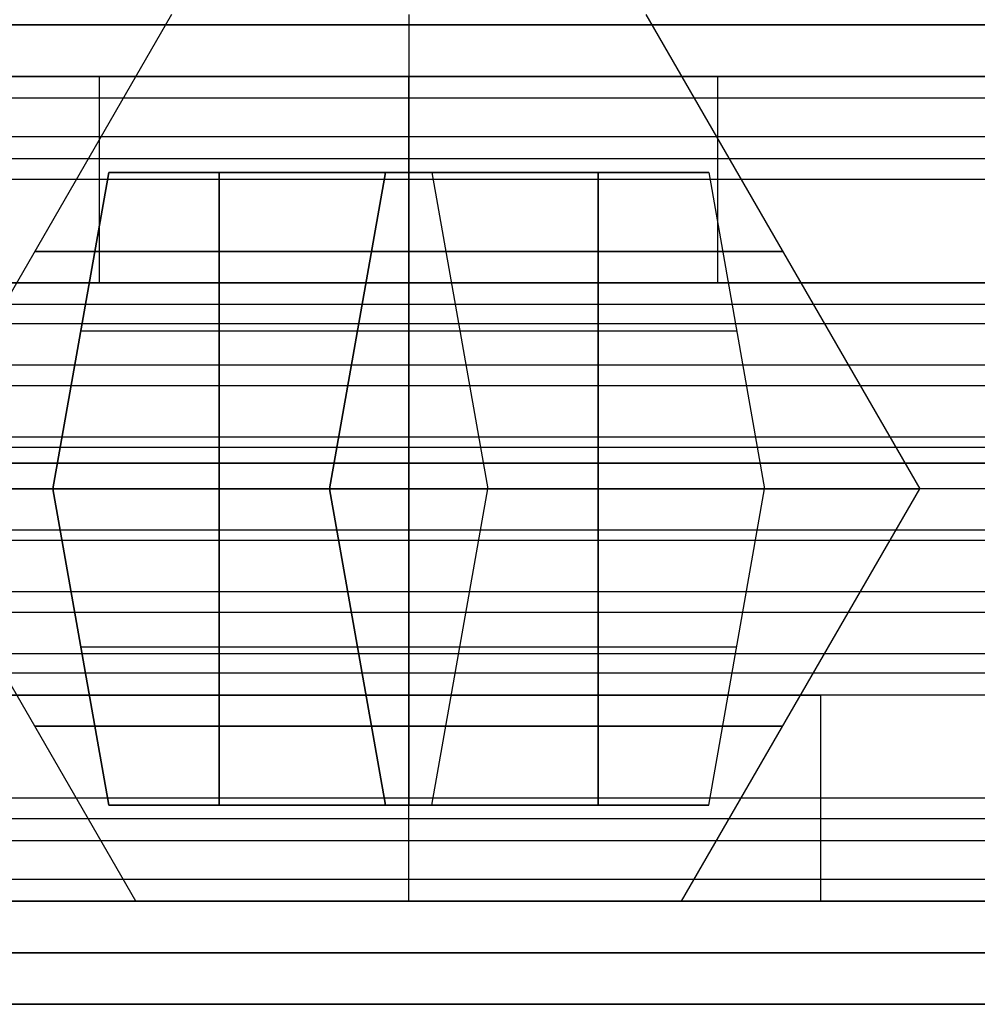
# Model space of a CAD drawing. Header units: millimetres. Extents: x -646 to 654, y -203 to 198.
# Tile 513 of 656: x -25 to -16, y 148 to 158. Entities that reach past the tile are written whole.
import ezdxf

# ---------------------------------------------------------------- set-up
doc = ezdxf.new("R2010")
doc.units = ezdxf.units.MM
doc.layers.add('Default', color=7, linetype='Continuous', true_color=0x000000)
doc.layers.add('Screw', color=7, linetype='Continuous', true_color=0xffffff)

msp = doc.modelspace()

# ---------------------------------------------------------------- linework, layer by layer
at = {"layer": 'Default'}
for p, q in [((-25.3844, 157.8403, 778.8222), (1.1156, 157.8403, 778.8222)), ((-645.3844, 149.3403, 1170.8222), (652.6156, 149.3403, 1170.8222)), ((652.6156, 149.3403, 772.8222), (-645.3844, 149.3403, 772.8222)), ((652.6156, 149.3403, 971.8222), (-645.3844, 149.3403, 971.8222)), ((-26.3844, 149.3403, 778.8222), (1.1156, 149.3403, 778.8222))]:
    msp.add_line(p, q, dxfattribs=at)
for points in [[(53.6156, 157.8403, 772.8222), (3.6156, 157.8403, 772.8222), (-46.3844, 157.8403, 772.8222)], [(-46.3844, 157.8403, 784.8222), (3.6156, 157.8403, 784.8222), (53.6156, 157.8403, 784.8222)], [(628.6156, 157.3403, 1076.2137), (3.6156, 157.3403, 1076.2137), (-621.3844, 157.3403, 1076.2137)], [(628.6156, 157.3403, 1089.8222), (3.6156, 157.3403, 1089.8222), (-621.3844, 157.3403, 1089.8222)], [(-18.3844, 157.3403, 1086.2137), (-21.3844, 157.3403, 1086.2137), (-24.3844, 157.3403, 1086.2137)], [(-24.3844, 157.3403, 1078.2137), (-21.3844, 157.3403, 1078.2137), (-18.3844, 157.3403, 1078.2137)], [(-24.3844, 155.3403, 1086.2137), (-24.3844, 156.3403, 1086.2137), (-24.3844, 157.3403, 1086.2137)], [(-24.3844, 155.3403, 1078.2137), (-24.3844, 156.3403, 1078.2137), (-24.3844, 157.3403, 1078.2137)], [(-21.3844, 155.3403, 1086.2137), (-21.3844, 156.3403, 1086.2137), (-21.3844, 157.3403, 1086.2137)], [(-21.3844, 155.3403, 1078.2137), (-21.3844, 156.3403, 1078.2137), (-21.3844, 157.3403, 1078.2137)], [(-18.3844, 155.3403, 1086.2137), (-18.3844, 156.3403, 1086.2137), (-18.3844, 157.3403, 1086.2137)], [(-18.3844, 155.3403, 1078.2137), (-18.3844, 156.3403, 1078.2137), (-18.3844, 157.3403, 1078.2137)], [(628.6156, 157.1292, 1090.7166), (3.6156, 157.1292, 1090.7166), (-621.3844, 157.1292, 1090.7166)], [(628.6156, 156.7545, 1074.7995), (3.6156, 156.7545, 1074.7995), (-621.3844, 156.7545, 1074.7995)], [(628.6156, 156.5403, 1091.4222), (3.6156, 156.5403, 1091.4222), (-621.3844, 156.5403, 1091.4222)], [(628.6156, 156.3403, 1120.8222), (3.6156, 156.3403, 1120.8222), (-621.3844, 156.3403, 1120.8222)], [(628.6156, 156.3403, 1118.8222), (3.6156, 156.3403, 1118.8222), (-621.3844, 156.3403, 1118.8222)], [(628.6156, 156.3403, 1119.8222), (3.6156, 156.3403, 1119.8222), (-621.3844, 156.3403, 1119.8222)], [(628.6156, 155.3403, 1074.2137), (3.6156, 155.3403, 1074.2137), (-621.3844, 155.3403, 1074.2137)], [(628.6156, 155.3403, 1076.2137), (3.6156, 155.3403, 1076.2137), (-621.3844, 155.3403, 1076.2137)], [(628.6156, 155.3403, 1089.7137), (3.6156, 155.3403, 1089.7137), (-621.3844, 155.3403, 1089.7137)], [(628.6156, 155.3403, 1101.3222), (3.6156, 155.3403, 1101.3222), (-621.3844, 155.3403, 1101.3222)], [(628.6156, 155.3403, 1093.8222), (3.6156, 155.3403, 1093.8222), (-621.3844, 155.3403, 1093.8222)], [(628.6156, 155.3403, 1097.5722), (3.6156, 155.3403, 1097.5722), (-621.3844, 155.3403, 1097.5722)], [(-24.3844, 155.3403, 1086.2137), (-21.3844, 155.3403, 1086.2137), (-18.3844, 155.3403, 1086.2137)], [(-18.3844, 155.3403, 1078.2137), (-21.3844, 155.3403, 1078.2137), (-24.3844, 155.3403, 1078.2137)], [(628.6156, 155.1292, 1102.2166), (3.6156, 155.1292, 1102.2166), (-621.3844, 155.1292, 1102.2166)], [(628.6156, 154.9403, 1092.6222), (3.6156, 154.9403, 1092.6222), (-621.3844, 154.9403, 1092.6222)], [(628.6156, 154.5403, 1102.9222), (3.6156, 154.5403, 1102.9222), (-621.3844, 154.5403, 1102.9222)], [(628.6156, 154.3403, 1093.8222), (3.6156, 154.3403, 1093.8222), (-621.3844, 154.3403, 1093.8222)], [(628.6156, 153.8403, 1120.8222), (3.6156, 153.8403, 1120.8222), (-621.3844, 153.8403, 1120.8222)], [(628.6156, 153.8403, 1118.8222), (3.6156, 153.8403, 1118.8222), (-621.3844, 153.8403, 1118.8222)], [(628.6156, 153.7403, 1090.9137), (3.6156, 153.7403, 1090.9137), (-621.3844, 153.7403, 1090.9137)], [(53.6156, 153.5903, 772.8222), (3.6156, 153.5903, 772.8222), (-46.3844, 153.5903, 772.8222)], [(-46.3844, 153.5903, 784.8222), (3.6156, 153.5903, 784.8222), (53.6156, 153.5903, 784.8222)], [(628.6156, 153.3403, 1101.2137), (3.6156, 153.3403, 1101.2137), (-621.3844, 153.3403, 1101.2137)], [(628.6156, 153.3403, 1093.8222), (3.6156, 153.3403, 1093.8222), (-621.3844, 153.3403, 1093.8222)], [(628.6156, 153.3403, 1097.518), (3.6156, 153.3403, 1097.518), (-621.3844, 153.3403, 1097.518)], [(628.6156, 153.3403, 1093.8222), (3.6156, 153.3403, 1093.8222), (-621.3844, 153.3403, 1093.8222)], [(628.6156, 153.3403, 1101.2137), (3.6156, 153.3403, 1101.2137), (-621.3844, 153.3403, 1101.2137)], [(628.6156, 153.3403, 1097.518), (3.6156, 153.3403, 1097.518), (-621.3844, 153.3403, 1097.518)], [(628.6156, 152.9403, 1104.1222), (3.6156, 152.9403, 1104.1222), (-621.3844, 152.9403, 1104.1222)], [(628.6156, 152.8403, 1074.2137), (3.6156, 152.8403, 1074.2137), (-621.3844, 152.8403, 1074.2137)], [(628.6156, 152.8403, 1076.2137), (3.6156, 152.8403, 1076.2137), (-621.3844, 152.8403, 1076.2137)], [(628.6156, 152.3403, 1101.2137), (3.6156, 152.3403, 1101.2137), (-621.3844, 152.3403, 1101.2137)], [(628.6156, 152.1403, 1092.1137), (3.6156, 152.1403, 1092.1137), (-621.3844, 152.1403, 1092.1137)], [(628.6156, 151.7403, 1102.4137), (3.6156, 151.7403, 1102.4137), (-621.3844, 151.7403, 1102.4137)], [(628.6156, 151.5515, 1092.8193), (3.6156, 151.5515, 1092.8193), (-621.3844, 151.5515, 1092.8193)], [(628.6156, 151.3403, 1093.7137), (3.6156, 151.3403, 1093.7137), (-621.3844, 151.3403, 1093.7137)], [(628.6156, 151.3403, 1101.2137), (3.6156, 151.3403, 1101.2137), (-621.3844, 151.3403, 1101.2137)], [(628.6156, 151.3403, 1097.4637), (3.6156, 151.3403, 1097.4637), (-621.3844, 151.3403, 1097.4637)], [(628.6156, 151.3403, 1120.8222), (3.6156, 151.3403, 1120.8222), (-621.3844, 151.3403, 1120.8222)], [(628.6156, 151.3403, 1118.8222), (3.6156, 151.3403, 1118.8222), (-621.3844, 151.3403, 1118.8222)], [(628.6156, 151.3403, 1105.3222), (3.6156, 151.3403, 1105.3222), (-621.3844, 151.3403, 1105.3222)], [(-21.3844, 149.3403, 1108.8222), (-21.3844, 150.3403, 1108.8222), (-21.3844, 151.3403, 1108.8222)], [(-21.3844, 149.3403, 1116.8222), (-21.3844, 150.3403, 1116.8222), (-21.3844, 151.3403, 1116.8222)], [(21.6856, 151.3403, 1112.0722), (2.1156, 151.3403, 1112.0722), (-17.4543, 151.3403, 1112.0722)], [(-17.3844, 149.3403, 1112.8222), (-17.3844, 150.3403, 1112.8222), (-17.3844, 151.3403, 1112.8222)], [(628.6156, 150.3403, 1074.2137), (3.6156, 150.3403, 1074.2137), (-621.3844, 150.3403, 1074.2137)], [(628.6156, 150.3403, 1076.2137), (3.6156, 150.3403, 1076.2137), (-621.3844, 150.3403, 1076.2137)], [(628.6156, 150.3403, 1075.2137), (3.6156, 150.3403, 1075.2137), (-621.3844, 150.3403, 1075.2137)], [(628.6156, 150.1403, 1103.6137), (3.6156, 150.1403, 1103.6137), (-621.3844, 150.1403, 1103.6137)], [(628.6156, 149.9261, 1120.2364), (3.6156, 149.9261, 1120.2364), (-621.3844, 149.9261, 1120.2364)], [(628.6156, 149.5515, 1104.3193), (3.6156, 149.5515, 1104.3193), (-621.3844, 149.5515, 1104.3193)], [(628.6156, 149.3403, 1118.8222), (3.6156, 149.3403, 1118.8222), (-621.3844, 149.3403, 1118.8222)], [(628.6156, 149.3403, 1105.2137), (3.6156, 149.3403, 1105.2137), (-621.3844, 149.3403, 1105.2137)], [(53.6156, 149.3403, 772.8222), (3.6156, 149.3403, 772.8222), (-46.3844, 149.3403, 772.8222)], [(-46.3844, 149.3403, 784.8222), (3.6156, 149.3403, 784.8222), (53.6156, 149.3403, 784.8222)], [(21.6963, 149.3403, 1112.018), (2.1156, 149.3403, 1112.018), (-17.4651, 149.3403, 1112.018)], [(-645.3844, 148.8403, 1171.3222), (3.6156, 148.8403, 1171.3222), (652.6156, 148.8403, 1171.3222)], [(652.6156, 148.8403, 772.3222), (3.6156, 148.8403, 772.3222), (-645.3844, 148.8403, 772.3222)], [(-645.3844, 148.3403, 1171.8222), (3.6156, 148.3403, 1171.8222), (652.6156, 148.3403, 1171.8222)], [(652.6156, 148.3403, 771.8222), (3.6156, 148.3403, 771.8222), (-645.3844, 148.3403, 771.8222)]]:
    msp.add_open_spline(points, degree=2, dxfattribs=at)
for points, weights, knots in [([(-24.3844, 157.3403, 1086.2137), (-28.3844, 157.3403, 1086.2137), (-28.3844, 157.3403, 1082.2137), (-28.3844, 157.3403, 1078.2137), (-24.3844, 157.3403, 1078.2137)], [1, 0.707106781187, 1, 0.707106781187, 1], [-55.699112, -55.699112, -55.699112, -49.415927, -49.415927, -43.132741, -43.132741, -43.132741]), ([(-18.3844, 157.3403, 1078.2137), (-14.3844, 157.3403, 1078.2137), (-14.3844, 157.3403, 1082.2137), (-14.3844, 157.3403, 1086.2137), (-18.3844, 157.3403, 1086.2137)], [1, 0.707106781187, 1, 0.707106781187, 1], [-37.132741, -37.132741, -37.132741, -30.849556, -30.849556, -24.566371, -24.566371, -24.566371]), ([(-24.3844, 155.3403, 1078.2137), (-28.3844, 155.3403, 1078.2137), (-28.3844, 155.3403, 1082.2137), (-28.3844, 155.3403, 1086.2137), (-24.3844, 155.3403, 1086.2137)], [1, 0.707106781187, 1, 0.707106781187, 1], [43.132741, 43.132741, 43.132741, 49.415927, 49.415927, 55.699112, 55.699112, 55.699112]), ([(-18.3844, 155.3403, 1086.2137), (-14.3844, 155.3403, 1086.2137), (-14.3844, 155.3403, 1082.2137), (-14.3844, 155.3403, 1078.2137), (-18.3844, 155.3403, 1078.2137)], [1, 0.707106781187, 1, 0.707106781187, 1], [24.566371, 24.566371, 24.566371, 30.849556, 30.849556, 37.132741, 37.132741, 37.132741]), ([(-17.3844, 151.3403, 1112.8222), (-17.3844, 151.3403, 1116.8222), (-21.3844, 151.3403, 1116.8222), (-25.3844, 151.3403, 1116.8222), (-25.3844, 151.3403, 1112.8222), (-25.3844, 151.3403, 1108.8222), (-21.3844, 151.3403, 1108.8222), (-17.3844, 151.3403, 1108.8222), (-17.3844, 151.3403, 1112.8222)], [1, 0.707106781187, 1, 0.707106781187, 1, 0.707106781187, 1, 0.707106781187, 1], [0, 0, 0, 6.283185, 6.283185, 12.566371, 12.566371, 18.849556, 18.849556, 25.132741, 25.132741, 25.132741]), ([(-17.3844, 149.3403, 1112.8222), (-17.3844, 149.3403, 1108.8222), (-21.3844, 149.3403, 1108.8222), (-25.3844, 149.3403, 1108.8222), (-25.3844, 149.3403, 1112.8222), (-25.3844, 149.3403, 1116.8222), (-21.3844, 149.3403, 1116.8222), (-17.3844, 149.3403, 1116.8222), (-17.3844, 149.3403, 1112.8222)], [1, 0.707106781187, 1, 0.707106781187, 1, 0.707106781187, 1, 0.707106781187, 1], [-25.132741, -25.132741, -25.132741, -18.849556, -18.849556, -12.566371, -12.566371, -6.283185, -6.283185, 0, 0, 0]), ([(-17.3844, 149.3403, 1112.8222), (-17.3844, 149.3403, 1108.8222), (-21.3844, 149.3403, 1108.8222), (-25.3844, 149.3403, 1108.8222), (-25.3844, 149.3403, 1112.8222), (-25.3844, 149.3403, 1116.8222), (-21.3844, 149.3403, 1116.8222), (-17.3844, 149.3403, 1116.8222), (-17.3844, 149.3403, 1112.8222)], [1, 0.707106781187, 1, 0.707106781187, 1, 0.707106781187, 1, 0.707106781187, 1], [-25.132741, -25.132741, -25.132741, -18.849556, -18.849556, -12.566371, -12.566371, -6.283185, -6.283185, 0, 0, 0])]:
    msp.add_rational_spline(points, weights, degree=2, knots=knots, dxfattribs=at)
at = {"layer": 'Screw', "color": 7, "true_color": 0xffffff}
for p, q in [((-23.6853, 157.9423, 1082.2137), (-26.3423, 153.3403, 1082.2137)), ((-21.3844, 157.9423, 1084.5147), (-21.3844, 153.3403, 1087.1716)), ((-21.3844, 157.9423, 1079.9127), (-21.3844, 153.3403, 1077.2558)), ((-19.0834, 157.9423, 1082.2137), (-16.4265, 153.3403, 1082.2137)), ((-24.2949, 156.4083, 1081.9877), (-24.8358, 153.3403, 1081.4467)), ((-24.2949, 156.4083, 1082.4397), (-24.8358, 153.3403, 1082.9807)), ((-24.8358, 153.3403, 1082.2137), (-24.2949, 156.4083, 1082.2137)), ((-24.2949, 156.4083, 1081.9877), (-21.6104, 156.4083, 1081.9877)), ((-24.2949, 156.4083, 1082.4397), (-24.2949, 156.4083, 1081.9877)), ((-21.6104, 156.4083, 1082.4397), (-24.2949, 156.4083, 1082.4397)), ((-18.4739, 156.4083, 1082.2137), (-24.2949, 156.4083, 1082.2137)), ((-23.2231, 153.3403, 1081.4467), (-23.2231, 156.4083, 1081.9877)), ((-23.2231, 156.4083, 1082.4397), (-23.2231, 153.3403, 1082.9807)), ((-21.6104, 156.4083, 1079.3032), (-22.1514, 153.3403, 1078.7623)), ((-21.6104, 156.4083, 1081.9877), (-22.1514, 153.3403, 1081.4467)), ((-21.6104, 156.4083, 1082.4397), (-22.1514, 153.3403, 1082.9807)), ((-21.6104, 156.4083, 1085.1242), (-22.1514, 153.3403, 1085.6652)), ((-22.1514, 153.3403, 1080.375), (-21.6104, 156.4083, 1080.375)), ((-22.1514, 153.3403, 1084.0525), (-21.6104, 156.4083, 1084.0525)), ((-21.6104, 156.4083, 1079.3032), (-21.1583, 156.4083, 1079.3032)), ((-21.6104, 156.4083, 1081.9877), (-21.6104, 156.4083, 1079.3032)), ((-21.6104, 156.4083, 1085.1242), (-21.6104, 156.4083, 1082.4397)), ((-21.1583, 156.4083, 1085.1242), (-21.6104, 156.4083, 1085.1242)), ((-21.3844, 153.3403, 1078.7623), (-21.3844, 156.4083, 1079.3032)), ((-21.3844, 156.4083, 1085.1242), (-21.3844, 153.3403, 1085.6652)), ((-21.3844, 156.4083, 1085.1242), (-21.3844, 156.4083, 1079.3032)), ((-21.1583, 156.4083, 1079.3032), (-20.6174, 153.3403, 1078.7623)), ((-21.1583, 156.4083, 1079.3032), (-21.1583, 156.4083, 1081.9877)), ((-21.1583, 156.4083, 1081.9877), (-20.6174, 153.3403, 1081.4467)), ((-21.1583, 156.4083, 1085.1242), (-20.6174, 153.3403, 1085.6652)), ((-21.1583, 156.4083, 1082.4397), (-20.6174, 153.3403, 1082.9807)), ((-21.1583, 156.4083, 1082.4397), (-21.1583, 156.4083, 1085.1242)), ((-18.4739, 156.4083, 1082.4397), (-21.1583, 156.4083, 1082.4397)), ((-21.1583, 156.4083, 1081.9877), (-18.4739, 156.4083, 1081.9877)), ((-21.1583, 156.4083, 1080.375), (-20.6174, 153.3403, 1080.375)), ((-21.1583, 156.4083, 1084.0525), (-20.6174, 153.3403, 1084.0525)), ((-19.5456, 156.4083, 1082.4397), (-19.5456, 153.3403, 1082.9807)), ((-19.5456, 153.3403, 1081.4467), (-19.5456, 156.4083, 1081.9877)), ((-18.4739, 156.4083, 1082.4397), (-17.9329, 153.3403, 1082.9807)), ((-18.4739, 156.4083, 1081.9877), (-17.9329, 153.3403, 1081.4467)), ((-18.4739, 156.4083, 1081.9877), (-18.4739, 156.4083, 1082.4397)), ((-18.4739, 156.4083, 1082.2137), (-17.9329, 153.3403, 1082.2137)), ((-24.5653, 154.8743, 1081.7172), (-21.8809, 154.8743, 1081.7172)), ((-24.5653, 154.8743, 1082.7102), (-24.5653, 154.8743, 1081.7172)), ((-24.5653, 154.8743, 1082.7102), (-21.8809, 154.8743, 1082.7102)), ((-21.8809, 154.8743, 1079.0327), (-20.8879, 154.8743, 1079.0327)), ((-21.8809, 154.8743, 1081.7172), (-21.8809, 154.8743, 1079.0327)), ((-21.8809, 154.8743, 1085.3947), (-21.8809, 154.8743, 1082.7102)), ((-21.8809, 154.8743, 1085.3947), (-20.8879, 154.8743, 1085.3947)), ((-20.8879, 154.8743, 1081.7172), (-20.8879, 154.8743, 1079.0327)), ((-20.8879, 154.8743, 1085.3947), (-20.8879, 154.8743, 1082.7102)), ((-20.8879, 154.8743, 1082.7102), (-18.2034, 154.8743, 1082.7102)), ((-20.8879, 154.8743, 1081.7172), (-18.2034, 154.8743, 1081.7172)), ((-18.2034, 154.8743, 1082.7102), (-18.2034, 154.8743, 1081.7172)), ((-24.0329, 149.3403, 1112.8222), (-26.3423, 153.3403, 1112.8222)), ((-24.8358, 153.3403, 1112.8222), (-26.3423, 153.3403, 1112.8222)), ((-24.8358, 153.3403, 1082.2137), (-26.3423, 153.3403, 1082.2137)), ((-24.8358, 153.3403, 1113.5892), (-22.1514, 153.3403, 1113.5892)), ((-24.8358, 153.3403, 1112.0552), (-24.8358, 153.3403, 1113.5892)), ((-22.1514, 153.3403, 1112.0552), (-24.8358, 153.3403, 1112.0552)), ((-24.2949, 150.2724, 1113.0482), (-24.8358, 153.3403, 1113.5892)), ((-24.2949, 150.2724, 1112.5962), (-24.8358, 153.3403, 1112.0552)), ((-24.8358, 153.3403, 1112.8222), (-24.2949, 150.2724, 1112.8222)), ((-24.8358, 153.3403, 1081.4467), (-22.1514, 153.3403, 1081.4467)), ((-24.8358, 153.3403, 1082.9807), (-24.8358, 153.3403, 1081.4467)), ((-22.1514, 153.3403, 1082.9807), (-24.8358, 153.3403, 1082.9807)), ((-23.2231, 153.3403, 1113.5892), (-23.2231, 150.2724, 1113.0482)), ((-23.2231, 150.2724, 1112.5962), (-23.2231, 153.3403, 1112.0552)), ((-22.1514, 153.3403, 1116.2737), (-20.6174, 153.3403, 1116.2737)), ((-22.1514, 153.3403, 1113.5892), (-22.1514, 153.3403, 1116.2737)), ((-22.1514, 153.3403, 1109.3708), (-22.1514, 153.3403, 1112.0552)), ((-20.6174, 153.3403, 1109.3708), (-22.1514, 153.3403, 1109.3708)), ((-21.6104, 150.2724, 1115.7327), (-22.1514, 153.3403, 1116.2737)), ((-21.6104, 150.2724, 1113.0482), (-22.1514, 153.3403, 1113.5892)), ((-21.6104, 150.2724, 1112.5962), (-22.1514, 153.3403, 1112.0552)), ((-21.6104, 150.2724, 1109.9117), (-22.1514, 153.3403, 1109.3708)), ((-22.1514, 153.3403, 1114.661), (-21.6104, 150.2724, 1114.661)), ((-22.1514, 153.3403, 1110.9835), (-21.6104, 150.2724, 1110.9835)), ((-22.1514, 153.3403, 1078.7623), (-20.6174, 153.3403, 1078.7623)), ((-22.1514, 153.3403, 1081.4467), (-22.1514, 153.3403, 1078.7623)), ((-22.1514, 153.3403, 1085.6652), (-22.1514, 153.3403, 1082.9807)), ((-20.6174, 153.3403, 1085.6652), (-22.1514, 153.3403, 1085.6652)), ((-21.3844, 149.3403, 1110.1737), (-21.3844, 153.3403, 1107.8643)), ((-21.3844, 153.3403, 1107.8643), (-21.3844, 153.3403, 1109.3708)), ((-21.3844, 153.3403, 1116.2737), (-21.3844, 153.3403, 1117.7801)), ((-21.3844, 153.3403, 1116.2737), (-21.3844, 150.2724, 1115.7327)), ((-21.3844, 150.2724, 1109.9117), (-21.3844, 153.3403, 1109.3708)), ((-21.3844, 149.3403, 1115.4707), (-21.3844, 153.3403, 1117.7801)), ((-21.3844, 153.3403, 1087.1716), (-21.3844, 153.3403, 1085.6652)), ((-21.3844, 153.3403, 1078.7623), (-21.3844, 153.3403, 1077.2558)), ((-21.1583, 150.2724, 1115.7327), (-20.6174, 153.3403, 1116.2737)), ((-21.1583, 150.2724, 1113.0482), (-20.6174, 153.3403, 1113.5892)), ((-21.1583, 150.2724, 1109.9117), (-20.6174, 153.3403, 1109.3708)), ((-21.1583, 150.2724, 1112.5962), (-20.6174, 153.3403, 1112.0552)), ((-21.1583, 150.2724, 1114.661), (-20.6174, 153.3403, 1114.661)), ((-21.1583, 150.2724, 1110.9835), (-20.6174, 153.3403, 1110.9835)), ((-20.6174, 153.3403, 1116.2737), (-20.6174, 153.3403, 1113.5892)), ((-20.6174, 153.3403, 1112.0552), (-20.6174, 153.3403, 1109.3708)), ((-17.9329, 153.3403, 1112.0552), (-20.6174, 153.3403, 1112.0552)), ((-20.6174, 153.3403, 1113.5892), (-17.9329, 153.3403, 1113.5892)), ((-20.6174, 153.3403, 1078.7623), (-20.6174, 153.3403, 1081.4467)), ((-20.6174, 153.3403, 1082.9807), (-20.6174, 153.3403, 1085.6652)), ((-17.9329, 153.3403, 1082.9807), (-20.6174, 153.3403, 1082.9807)), ((-20.6174, 153.3403, 1081.4467), (-17.9329, 153.3403, 1081.4467)), ((-19.5456, 150.2724, 1112.5962), (-19.5456, 153.3403, 1112.0552)), ((-19.5456, 153.3403, 1113.5892), (-19.5456, 150.2724, 1113.0482)), ((-18.7359, 149.3403, 1112.8222), (-16.4265, 153.3403, 1112.8222)), ((-18.4739, 150.2724, 1112.5962), (-17.9329, 153.3403, 1112.0552)), ((-18.4739, 150.2724, 1113.0482), (-17.9329, 153.3403, 1113.5892)), ((-18.4739, 150.2724, 1112.8222), (-17.9329, 153.3403, 1112.8222)), ((-17.9329, 153.3403, 1113.5892), (-17.9329, 153.3403, 1112.0552)), ((-16.4265, 153.3403, 1112.8222), (-17.9329, 153.3403, 1112.8222)), ((-17.9329, 153.3403, 1081.4467), (-17.9329, 153.3403, 1082.9807)), ((-16.4265, 153.3403, 1082.2137), (-17.9329, 153.3403, 1082.2137)), ((-24.5653, 151.8063, 1113.3187), (-21.8809, 151.8063, 1113.3187)), ((-24.5653, 151.8063, 1112.3257), (-24.5653, 151.8063, 1113.3187)), ((-24.5653, 151.8063, 1112.3257), (-21.8809, 151.8063, 1112.3257)), ((-21.8809, 151.8063, 1116.0032), (-20.8879, 151.8063, 1116.0032)), ((-21.8809, 151.8063, 1113.3187), (-21.8809, 151.8063, 1116.0032)), ((-21.8809, 151.8063, 1109.6412), (-21.8809, 151.8063, 1112.3257)), ((-21.8809, 151.8063, 1109.6412), (-20.8879, 151.8063, 1109.6412)), ((-20.8879, 151.8063, 1113.3187), (-20.8879, 151.8063, 1116.0032)), ((-20.8879, 151.8063, 1109.6412), (-20.8879, 151.8063, 1112.3257)), ((-20.8879, 151.8063, 1112.3257), (-18.2034, 151.8063, 1112.3257)), ((-20.8879, 151.8063, 1113.3187), (-18.2034, 151.8063, 1113.3187)), ((-18.2034, 151.8063, 1112.3257), (-18.2034, 151.8063, 1113.3187)), ((-24.2949, 150.2724, 1113.0482), (-21.6104, 150.2724, 1113.0482)), ((-24.2949, 150.2724, 1112.5962), (-24.2949, 150.2724, 1113.0482)), ((-21.6104, 150.2724, 1112.5962), (-24.2949, 150.2724, 1112.5962)), ((-18.4739, 150.2724, 1112.8222), (-24.2949, 150.2724, 1112.8222)), ((-21.6104, 150.2724, 1115.7327), (-21.1583, 150.2724, 1115.7327)), ((-21.6104, 150.2724, 1113.0482), (-21.6104, 150.2724, 1115.7327)), ((-21.6104, 150.2724, 1109.9117), (-21.6104, 150.2724, 1112.5962)), ((-21.1583, 150.2724, 1109.9117), (-21.6104, 150.2724, 1109.9117)), ((-21.3844, 150.2724, 1109.9117), (-21.3844, 150.2724, 1115.7327)), ((-21.1583, 150.2724, 1115.7327), (-21.1583, 150.2724, 1113.0482)), ((-21.1583, 150.2724, 1112.5962), (-21.1583, 150.2724, 1109.9117)), ((-18.4739, 150.2724, 1112.5962), (-21.1583, 150.2724, 1112.5962)), ((-21.1583, 150.2724, 1113.0482), (-18.4739, 150.2724, 1113.0482)), ((-18.4739, 150.2724, 1113.0482), (-18.4739, 150.2724, 1112.5962))]:
    msp.add_line(p, q, dxfattribs=at)
at = {"layer": 'Screw', "color": 7, "true_color": 0xffffff, "extrusion": (0, -1, 0)}
for centre, radius, start, end in [((-21.3844, 1082.2137, -155.6413), 3.6294, 0, 180), ((-21.3844, 1082.2137, -155.6413), 3.6294, 180, 0), ((-21.3844, 1082.2137, -153.3403), 4.9579, 0, 180), ((-21.3844, 1082.2137, -153.3403), 4.9579, 180, 0)]:
    msp.add_arc(centre, radius, start, end, dxfattribs=at)
at = {"layer": 'Screw', "color": 7, "true_color": 0xffffff, "extrusion": (0, 1, 0)}
for centre, radius, start, end in [((21.3844, 1112.8222, 153.3403), 4.9579, 180, 0), ((21.3844, 1112.8222, 153.3403), 4.9579, 0, 180), ((21.3844, 1112.8222, 151.0394), 3.6294, 180, 0), ((21.3844, 1112.8222, 151.0394), 3.6294, 0, 180), ((21.3844, 1112.8222, 149.3403), 2.6485, 180, 0), ((21.3844, 1112.8222, 149.3403), 2.6485, 0, 180)]:
    msp.add_arc(centre, radius, start, end, dxfattribs=at)

doc.saveas('drawing.dxf')
